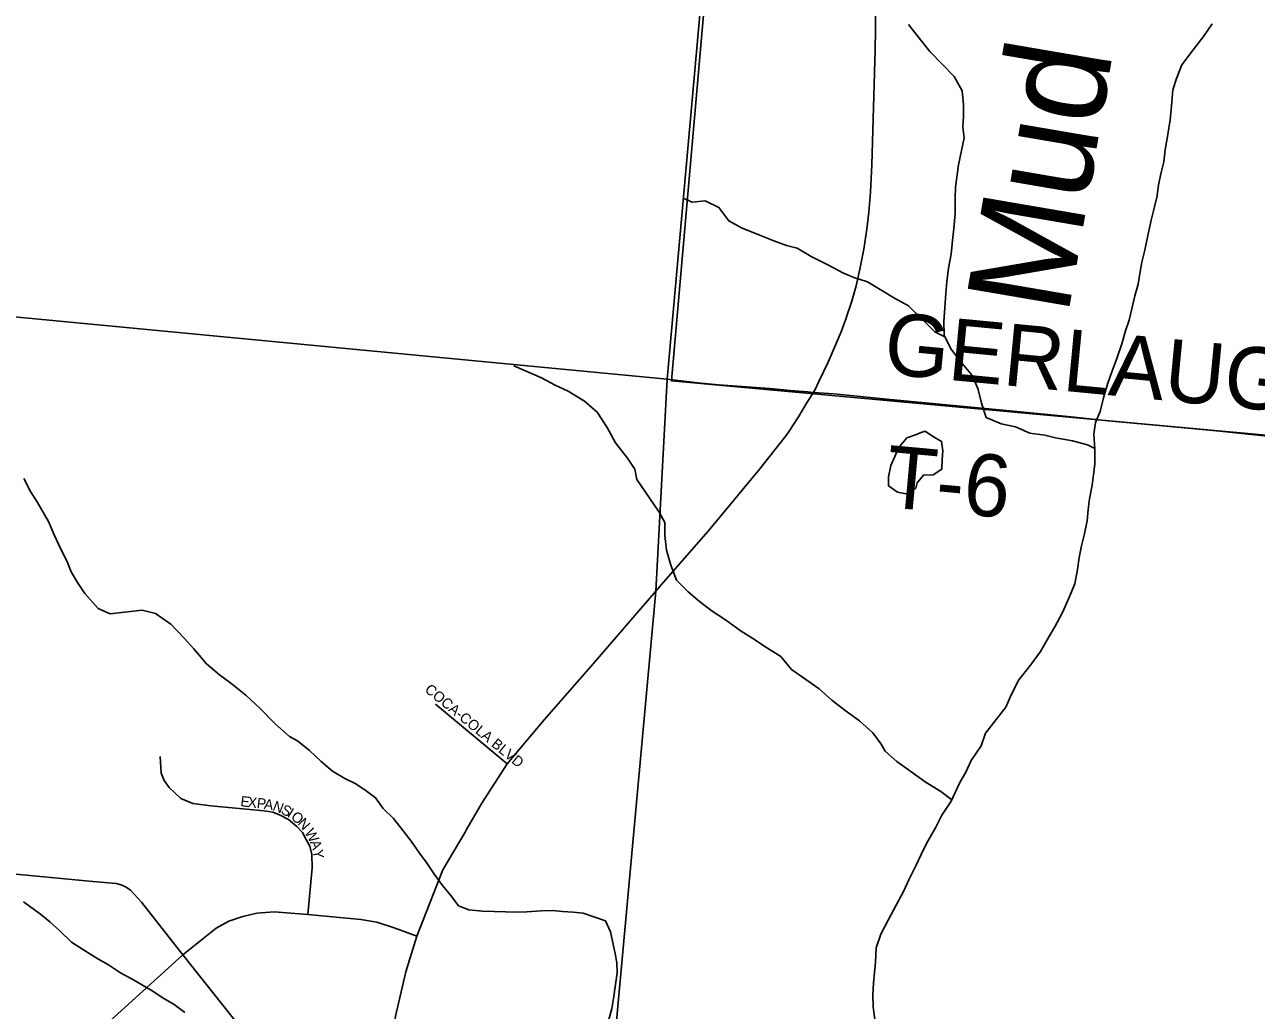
# Model space of a CAD drawing. Extents: x 0 to 680, y 0 to 440.
# Drawn here: x 132.58 to 150.24, y 261.68 to 275.81 of the extents above; entities that cross this region are included whole.
import ezdxf

# ---------------------------------------------------------------- set-up
doc = ezdxf.new("R2010")
doc.units = 0
for name, color, linetype in [('GM_X_Adjacent_County', 7, 'Continuous'), ('GM_X_City_Street', 7, 'Continuous'), ('GM_X_City_Street_Text', 7, 'Continuous'), ('GM_X_County', 7, 'Continuous'), ('GM_X_Minor_Lake', 7, 'Continuous'), ('GM_X_Minor_River', 7, 'Continuous'), ('GM_X_Minor_River_Text', 7, 'Continuous'), ('GM_X_Section', 7, 'Continuous'), ('GM_X_State_Route', 7, 'Continuous'), ('GM_X_Township', 7, 'Continuous'), ('GM_X_Township_Road', 7, 'Continuous'), ('GM_X_Township_Road_Text', 7, 'Continuous')]:
    doc.layers.add(name, color=color, linetype=linetype)

msp = doc.modelspace()

# ---------------------------------------------------------------- linework, layer by layer
at = {"layer": 'GM_X_Adjacent_County'}
for points in [[(129.421, 271.905), (141.787, 270.726), (143.529, 290.136), (143.553, 290.485), (144.51, 301.336), (144.577, 302.142), (147.293, 330.96)], [(129.421, 271.905), (141.787, 270.726), (143.529, 290.136), (143.553, 290.485), (144.51, 301.336), (144.577, 302.142), (147.293, 330.96)], [(147.293, 330.96), (144.577, 302.142), (144.51, 301.336), (143.553, 290.485), (143.529, 290.136), (141.787, 270.726), (141.629, 267.688), (140.594, 256.41), (140.493, 255.146), (140.47, 254.902), (140.455, 254.776), (140.389, 254.084), (139.425, 244.118), (138.983, 239.223), (153.32, 237.849), (163.933, 236.734), (186.866, 234.57), (188.472, 234.42), (188.705, 234.396), (189.027, 234.365), (189.199, 234.349), (192.391, 234.048), (194.54, 233.845), (222.573, 231.206)], [(126.921, 224.521), (132.763, 223.977), (133.372, 223.921), (137.541, 223.533), (138.264, 231.413), (138.983, 239.223), (139.425, 244.118), (140.389, 254.084), (140.455, 254.776), (140.47, 254.902), (140.493, 255.146), (140.594, 256.41), (141.629, 267.688), (141.787, 270.726), (129.421, 271.905)]]:
    msp.add_lwpolyline(points, dxfattribs=at)
at = {"layer": 'GM_X_City_Street'}
for points in [[(139.496, 265.216), (138.47, 266.072)], [(136.638, 263.058), (136.701, 263.726), (136.693, 263.915), (136.664, 264.034), (136.619, 264.12), (136.56, 264.229), (136.48, 264.317), (136.361, 264.418), (136.242, 264.481), (136.137, 264.522), (136.012, 264.539), (135.249, 264.612), (134.987, 264.645), (134.815, 264.719), (134.733, 264.797), (134.65, 264.875), (134.579, 264.977), (134.536, 265.08), (134.519, 265.318)], [(123.769, 264.65), (123.866, 264.583), (124.202, 264.511), (124.988, 264.369), (125.953, 264.25), (126.857, 264.165), (129.129, 263.948), (129.697, 263.893), (130.986, 263.772), (131.849, 263.693), (132.651, 263.616), (133.557, 263.527), (133.889, 263.499), (133.961, 263.482), (134.031, 263.447), (134.096, 263.402), (134.251, 263.234), (134.848, 262.478), (136.439, 260.475), (136.481, 260.471)], [(130.676, 258.616), (132.979, 260.781), (134.848, 262.478), (135.324, 262.858), (135.504, 262.962), (135.707, 263.026), (135.905, 263.073), (136.156, 263.092), (136.638, 263.058), (137.398, 262.986), (137.629, 262.945), (137.876, 262.863), (138.201, 262.744)]]:
    msp.add_lwpolyline(points, dxfattribs=at)
at = {"layer": 'GM_X_County'}
for points in [[(147.293, 330.96), (144.577, 302.142), (144.51, 301.336), (143.553, 290.485), (143.529, 290.136), (141.787, 270.726), (141.629, 267.688), (140.594, 256.41), (140.493, 255.146), (140.47, 254.902), (140.455, 254.776), (140.389, 254.084), (139.425, 244.118), (138.983, 239.223), (153.32, 237.849), (163.933, 236.734), (186.866, 234.57), (188.472, 234.42), (188.705, 234.396), (189.027, 234.365), (189.199, 234.349), (192.391, 234.048), (194.54, 233.845), (222.573, 231.206)], [(126.921, 224.521), (132.763, 223.977), (133.372, 223.921), (137.541, 223.533), (138.264, 231.413), (138.983, 239.223), (139.425, 244.118), (140.389, 254.084), (140.455, 254.776), (140.47, 254.902), (140.493, 255.146), (140.594, 256.41), (141.629, 267.688), (141.787, 270.726), (129.421, 271.905)]]:
    msp.add_lwpolyline(points, dxfattribs=at)
at = {"layer": 'GM_X_Minor_Lake'}
for points in [[(145.418, 269.956), (145.363, 269.936), (145.226, 269.884), (145.106, 269.743), (145.051, 269.619), (144.996, 269.489), (144.964, 269.329), (144.962, 269.199), (145.092, 269.108), (145.216, 269.082), (145.354, 269.164)], [(145.354, 269.164), (145.373, 269.241), (145.463, 269.353), (145.605, 269.357), (145.725, 269.438), (145.733, 269.575), (145.74, 269.7), (145.724, 269.836), (145.595, 269.909), (145.489, 269.982), (145.418, 269.956)]]:
    msp.add_lwpolyline(points, dxfattribs=at)
at = {"layer": 'GM_X_Minor_River'}
for points in [[(147.919, 269.733), (147.813, 269.786), (147.6, 269.842), (147.357, 269.887), (147.203, 269.925), (146.99, 269.951), (146.783, 270.043), (146.576, 270.087), (146.364, 270.179), (146.295, 270.382), (146.25, 270.578), (146.169, 270.775), (146, 270.974), (145.854, 271.16), (145.761, 271.357), (145.758, 271.553), (145.772, 271.749), (145.786, 271.957), (145.8, 272.123), (145.821, 272.319), (145.859, 272.52), (145.879, 272.716), (145.899, 272.888), (145.919, 273.102), (145.916, 273.316), (145.924, 273.476), (145.964, 273.796), (146.008, 274.004), (146.046, 274.187), (146.03, 274.336), (146.038, 274.49), (146.04, 274.657), (146.018, 274.859), (145.902, 275.063), (145.738, 275.237), (145.557, 275.424), (145.387, 275.634), (145.247, 275.808)], [(146.293, 265.472), (146.355, 265.652), (146.644, 266.028), (146.724, 266.211), (146.833, 266.418), (146.996, 266.63), (147.141, 266.824), (147.256, 267.025), (147.347, 267.178), (147.457, 267.384), (147.548, 267.591), (147.634, 267.792), (147.672, 268), (147.698, 268.172), (147.73, 268.338), (147.767, 268.492), (147.811, 268.699), (147.825, 268.859), (147.845, 269.013), (147.883, 269.209), (147.903, 269.363), (147.922, 269.511), (147.919, 269.725), (147.904, 269.939), (147.93, 270.105), (147.997, 270.265), (148.047, 270.46), (148.109, 270.668), (148.164, 270.833), (148.238, 271.022), (148.306, 271.235), (148.362, 271.419), (148.411, 271.573), (148.449, 271.733), (148.493, 271.922), (148.542, 272.088), (148.568, 272.242), (148.594, 272.402), (148.637, 272.574), (148.681, 272.787), (148.726, 273.007), (148.776, 273.196), (148.813, 273.356), (148.833, 273.51), (148.871, 273.688), (148.908, 273.842), (148.928, 274.014), (148.967, 274.233), (148.999, 274.441), (149.019, 274.643), (149.04, 274.874), (149.089, 275.034), (149.169, 275.229), (149.332, 275.447), (149.477, 275.635), (149.604, 275.818)], [(145.771, 271.335), (145.625, 271.406), (145.449, 271.581), (145.25, 271.779), (145.049, 271.889), (144.661, 272.12), (144.465, 272.182), (144.306, 272.249), (144.1, 272.359), (143.852, 272.487), (143.652, 272.602), (143.498, 272.64), (143.32, 272.707), (143.102, 272.793), (142.854, 272.897), (142.671, 272.995), (142.531, 273.187), (142.336, 273.284), (142.146, 273.263), (142.02, 273.32)], [(141.666, 268.836), (141.355, 269.289), (141.326, 269.438), (141.221, 269.593), (141.05, 269.814), (140.927, 270.035), (140.786, 270.255), (140.603, 270.411), (140.372, 270.555), (140.182, 270.639), (139.987, 270.747), (139.592, 270.916)], [(139.835, 270.781), (139.835, 270.78)], [(136.491, 265.542), (136.376, 265.604), (136.171, 265.787), (135.949, 266.012), (135.751, 266.201), (135.534, 266.372), (135.37, 266.488), (135.183, 266.647), (135.003, 266.865), (134.863, 267.017), (134.676, 267.217), (134.453, 267.371), (134.264, 267.416), (134.007, 267.386), (133.805, 267.366), (133.633, 267.441), (133.441, 267.654), (133.337, 267.811), (133.245, 267.967), (133.183, 268.124), (133.097, 268.292), (133, 268.497), (132.921, 268.689), (132.76, 268.96), (132.662, 269.117), (132.564, 269.304)], [(144.857, 265.497), (144.74, 265.66), (144.546, 265.829), (144.341, 265.98), (144.152, 266.125), (143.97, 266.288), (143.776, 266.421), (143.57, 266.567), (143.418, 266.753), (143.23, 266.874), (143.018, 267.013), (142.835, 267.123), (142.624, 267.28), (142.435, 267.401), (142.253, 267.54), (142.088, 267.679), (141.924, 267.847), (141.844, 268.062), (141.781, 268.277), (141.754, 268.485), (141.757, 268.675), (141.663, 268.842)], [(136.491, 265.542), (136.66, 265.408), (136.829, 265.25), (136.992, 265.109), (137.169, 265.005), (137.327, 264.93), (137.474, 264.826), (137.608, 264.728), (137.718, 264.577), (137.864, 264.431), (138.003, 264.256), (138.118, 264.105), (138.239, 263.936), (138.349, 263.785), (138.453, 263.628), (138.568, 263.471), (138.69, 263.326), (138.8, 263.181), (138.947, 263.124), (139.143, 263.102), (139.475, 263.096), (139.612, 263.087), (139.778, 263.095), (139.981, 263.109), (140.147, 263.112), (140.289, 263.097), (140.443, 263.088), (140.586, 263.073), (140.739, 263.022), (140.904, 262.965), (140.978, 262.809), (141.043, 262.499), (141.07, 262.361), (141.073, 262.218), (141.045, 262.017), (141.024, 261.88), (140.997, 261.708), (140.946, 261.531)], [(144.774, 261.482), (144.742, 261.726), (144.739, 261.904), (144.747, 262.07), (144.761, 262.224), (144.775, 262.373), (144.784, 262.58), (144.852, 262.775), (144.956, 262.976), (145.072, 263.188), (145.181, 263.394), (145.255, 263.554), (145.353, 263.754), (145.432, 263.914), (145.506, 264.073), (145.64, 264.309), (145.725, 264.48), (145.859, 264.68), (145.981, 264.939), (146.072, 265.093), (146.146, 265.264), (146.293, 265.472)], [(145.868, 264.699), (145.712, 264.819), (145.489, 264.958), (145.283, 265.104), (145.083, 265.249), (144.913, 265.394), (144.857, 265.497)], [(134.872, 261.649), (134.72, 261.765), (134.55, 261.864), (134.415, 261.956), (134.128, 262.122), (133.952, 262.221), (133.782, 262.332), (133.629, 262.418), (133.435, 262.541), (133.248, 262.658), (133.079, 262.828), (132.939, 262.95), (132.805, 263.06), (132.559, 263.237)]]:
    msp.add_lwpolyline(points, dxfattribs=at)
at = {"layer": 'GM_X_Section'}
msp.add_lwpolyline([(143.224, 286.379), (143.238, 286.516), (159.118, 285.103), (157.8, 269.245), (141.851, 270.701)], close=True, dxfattribs=at)
at = {"layer": 'GM_X_State_Route'}
for points in [[(141.629, 267.688), (141.738, 267.816), (142.376, 268.548), (142.75, 268.996), (143.12, 269.441), (143.496, 269.919), (143.538, 269.98), (143.671, 270.185), (143.797, 270.395), (143.887, 270.537), (143.9, 270.558), (143.964, 270.694), (144.096, 270.97), (144.284, 271.403), (144.324, 271.51), (144.352, 271.589), (144.371, 271.648), (144.432, 271.832), (144.497, 272.066), (144.553, 272.303), (144.609, 272.589), (144.654, 272.877), (144.682, 273.118), (144.705, 273.409), (144.724, 273.797), (144.77, 275.445), (144.774, 275.736), (144.777, 276.027)], [(138.913, 264.273), (139.133, 264.652), (139.496, 265.216), (140.025, 265.843), (140.726, 266.649), (141.629, 267.688)], [(137.77, 260.737), (137.803, 261.015), (137.893, 261.598), (138.042, 262.233), (138.201, 262.744), (138.575, 263.698), (138.892, 264.235), (138.913, 264.273)]]:
    msp.add_lwpolyline(points, dxfattribs=at)
at = {"layer": 'GM_X_Township'}
msp.add_lwpolyline([(143.529, 290.136), (141.787, 270.726), (141.629, 267.688), (140.594, 256.41)], dxfattribs=at)
at = {"layer": 'GM_X_Township_Road'}
for points in [[(141.787, 270.726), (142.231, 270.672), (142.524, 270.646), (143.26, 270.591), (143.552, 270.565), (143.804, 270.544), (143.887, 270.537)], [(143.887, 270.537), (144.178, 270.516), (144.988, 270.436), (146.804, 270.262), (147.532, 270.19), (148.112, 270.132), (148.841, 270.062), (149.664, 269.985), (150.298, 269.921), (151.221, 269.835), (151.9, 269.771), (152.774, 269.692), (153.309, 269.643), (153.74, 269.605), (154.084, 269.584)]]:
    msp.add_lwpolyline(points, dxfattribs=at)

# ---------------------------------------------------------------- texts
at = {"layer": 'GM_X_City_Street_Text'}
for s, height, rotation, p in [('COCA-COLA BLVD', 0.14823, 320.6769, (138.303, 266.259)), ('E', 0.148, 353.512, (135.666, 264.608)), ('X', 0.148, 353.4957, (135.77, 264.596)), ('P', 0.148, 353.5103, (135.9, 264.582)), ('A', 0.148, 351.5762, (136.002, 264.57)), ('N', 0.148, 339.0551, (136.123, 264.553)), ('S', 0.148, 333.5205, (136.241, 264.508)), ('I', 0.148, 328.9538, (136.332, 264.463)), ('O', 0.148, 322.1595, (136.384, 264.432)), ('N', 0.148, 312.4031, (136.482, 264.356)), ('W', 0.148, 298.3099, (136.588, 264.237)), ('A', 0.148, 289.8935, (136.666, 264.093)), ('Y', 0.148, 277.6943, (136.708, 263.978))]:
    msp.add_text(s, height=height, rotation=rotation, dxfattribs=at).set_placement(p)
at = {"layer": 'GM_X_Minor_River_Text'}
msp.add_text('Mud', height=1.4818, rotation=80.2936, dxfattribs=at).set_placement((147.532, 271.613))
at = {"layer": 'GM_X_Township_Road_Text'}
for s, rotation, p in [('GERLAUGH', 354.5349, (144.875, 270.808)), ('T-6', 354.7626, (144.893, 268.897))]:
    msp.add_text(s, height=0.8894, rotation=rotation, dxfattribs=at).set_placement(p)

doc.saveas('drawing.dxf')
